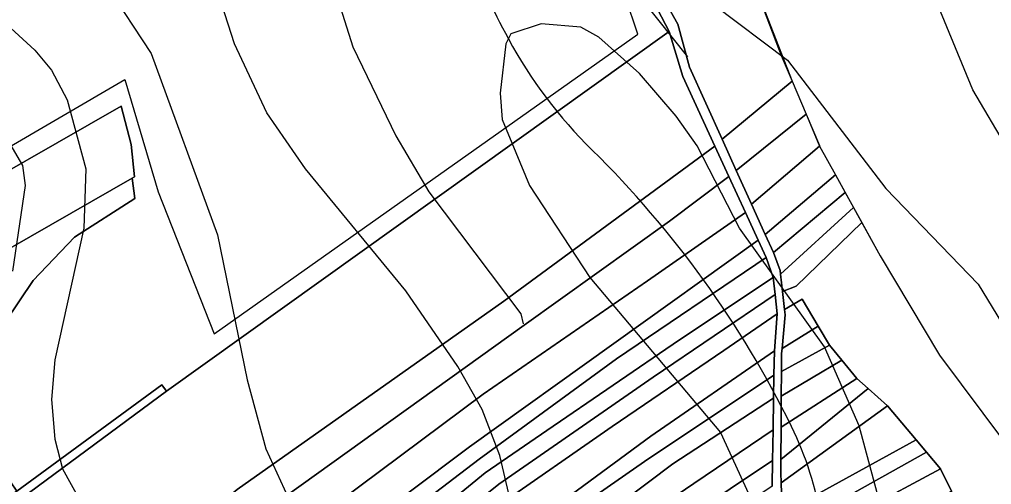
# Model space of a CAD drawing. Extents: x -510989 to -501240, y -1184665 to -1176089.
# Drawn here: x -508818 to -508522.6, y -1179226.8 to -1179085.6 of the extents above; entities that cross this region are included whole.
import ezdxf

# ---------------------------------------------------------------- set-up
doc = ezdxf.new("R2010")
doc.units = 0
for name, color, linetype in [('lesni_pozemek', 7, 'Continuous'), ('NAVRH_rozvodnice', 7, 'Continuous'), ('orna_puda', 7, 'Continuous'), ('ostatni_plocha_x_ostatni_komunikace', 7, 'Continuous'), ('popis', 7, 'Continuous'), ('STAV_povodi', 7, 'Continuous'), ('STAV_systematicke_odvodneni', 7, 'Continuous'), ('vrstevnice_01', 7, 'Continuous'), ('vrstevnice_02', 7, 'Continuous'), ('vrstevnice_03', 7, 'Continuous')]:
    doc.layers.add(name, color=color, linetype=linetype)

msp = doc.modelspace()

# ---------------------------------------------------------------- linework, layer by layer
at = {"layer": 'lesni_pozemek'}
for points in [[(-508614.91, -1179032.87), (-508598, -1179066.4), (-508586.48, -1179096.54), (-508583.17, -1179104.39), (-508604.44, -1179122.02), (-508614.34, -1179100.13), (-508617.97, -1179087.08), (-508629.48, -1179066.52), (-508635.95, -1179040.6), (-508615.75, -1179030.04)], [(-508578.94, -1179114.4), (-508600.16, -1179131.49), (-508604.44, -1179122.02), (-508583.17, -1179104.39)], [(-508787.12, -1179111.96), (-508784.12, -1179123.56), (-508783.07, -1179133.37), (-508783.82, -1179133.81), (-508839.52, -1179165.73), (-508900.07, -1179195.8), (-508887.74, -1179172.78), (-508844.86, -1179144.96)], [(-508574.91, -1179123.95), (-508574.86, -1179124.08), (-508595.54, -1179141.7), (-508600.16, -1179131.49), (-508578.94, -1179114.4)], [(-508606.71, -1179124.06), (-508602.46, -1179133.28), (-508620.45, -1179146.82), (-508664.63, -1179178.45), (-508745.73, -1179236.53), (-508795.13, -1179278.48), (-508821.2, -1179300.02), (-508865.34, -1179335.02), (-508920.75, -1179382.22), (-509004.18, -1179432.41), (-509034.35, -1179437.44), (-509039.3, -1179437.44), (-509015.83, -1179425.01), (-509013.45, -1179429.49), (-508928.79, -1179375.15), (-508868.76, -1179323.15), (-508825.42, -1179288.74), (-508804.74, -1179272.32), (-508751.85, -1179228.29), (-508670.83, -1179171.13)], [(-508570.04, -1179132.8), (-508591.35, -1179150.96), (-508595.54, -1179141.7), (-508574.86, -1179124.08)], [(-508602.46, -1179133.28), (-508597.41, -1179144.21), (-508627.17, -1179165.02), (-508677.1, -1179199.34), (-508739.74, -1179246.04), (-508793.88, -1179292.04), (-508819.69, -1179313.98), (-508856.75, -1179347.13), (-508895.95, -1179379.44), (-508916.18, -1179392.38), (-508975.49, -1179421.94), (-509004.18, -1179432.41), (-508920.75, -1179382.22), (-508865.34, -1179335.02), (-508821.2, -1179300.02), (-508795.13, -1179278.48), (-508745.73, -1179236.53), (-508664.63, -1179178.45), (-508620.45, -1179146.82)], [(-508782.97, -1179140.01), (-508801.27, -1179151.69), (-508813.83, -1179164.87), (-508835.52, -1179196.99), (-508826.67, -1179217.53), (-508818.83, -1179228.85), (-508851, -1179251.48), (-508870.07, -1179264.89), (-508904.41, -1179287.59), (-508929.85, -1179307.42), (-508960, -1179330.91), (-508958.72, -1179310.91), (-508932.22, -1179288.07), (-508909.87, -1179281.03), (-508901.7, -1179270), (-508891.13, -1179223.99), (-508903.93, -1179198.15), (-508900.07, -1179195.8), (-508839.52, -1179165.73), (-508783.82, -1179133.81)], [(-508567.09, -1179138.13), (-508588.88, -1179156.43), (-508591.35, -1179150.96), (-508570.04, -1179132.8)], [(-508564.57, -1179142.67), (-508586.7, -1179163), (-508586.83, -1179161.86), (-508588.88, -1179156.43), (-508567.09, -1179138.13)], [(-508562.03, -1179147.27), (-508581.95, -1179166.6), (-508586.11, -1179168.26), (-508586.7, -1179163), (-508564.57, -1179142.67)], [(-508597.41, -1179144.21), (-508593.51, -1179152.66), (-508681.27, -1179215.37), (-508736.62, -1179256.95), (-508810.44, -1179322.38), (-508849.99, -1179360.81), (-508891.52, -1179391.72), (-508936.65, -1179412.11), (-508970.12, -1179426.03), (-509004.18, -1179432.41), (-508975.49, -1179421.94), (-508916.18, -1179392.38), (-508895.95, -1179379.44), (-508856.75, -1179347.13), (-508819.69, -1179313.98), (-508793.88, -1179292.04), (-508739.74, -1179246.04), (-508677.1, -1179199.34), (-508627.17, -1179165.02)], [(-508593.51, -1179152.66), (-508591.09, -1179157.9), (-508636.59, -1179188.7), (-508678.28, -1179219.08), (-508735.28, -1179262.56), (-508773.87, -1179296.38), (-508846.78, -1179363.36), (-508887.12, -1179395.25), (-508921.3, -1179412.21), (-508965.45, -1179429.97), (-509038.84, -1179441.31), (-509039.3, -1179437.44), (-509034.35, -1179437.44), (-509004.18, -1179432.41), (-508970.12, -1179426.03), (-508936.65, -1179412.11), (-508891.52, -1179391.72), (-508849.99, -1179360.81), (-508810.44, -1179322.38), (-508736.62, -1179256.95), (-508681.27, -1179215.37)], [(-508591.09, -1179157.9), (-508589, -1179164.01), (-508617.38, -1179182.87), (-508657.73, -1179210.41), (-508676.52, -1179223.23), (-508729.39, -1179266.54), (-508758.46, -1179289.1), (-508774.13, -1179302.13), (-508810.01, -1179338.18), (-508874.37, -1179393.27), (-508931.1, -1179424.79), (-508961.7, -1179437.48), (-509022.9, -1179443.92), (-509035.74, -1179444.84), (-509038.84, -1179441.31), (-508965.45, -1179429.97), (-508921.3, -1179412.21), (-508887.12, -1179395.25), (-508846.78, -1179363.36), (-508773.87, -1179296.38), (-508735.28, -1179262.56), (-508678.28, -1179219.08), (-508636.59, -1179188.7)], [(-508589, -1179164.01), (-508588.4, -1179169.09), (-508625.48, -1179194.26), (-508672.32, -1179226.71), (-508705.37, -1179253.14), (-508769.81, -1179304.68), (-508807.77, -1179341.74), (-508874.49, -1179400.1), (-508929.34, -1179431.21), (-508959.11, -1179441.81), (-509015.99, -1179447.57), (-509022.9, -1179443.92), (-508961.7, -1179437.48), (-508931.1, -1179424.79), (-508874.37, -1179393.27), (-508810.01, -1179338.18), (-508774.13, -1179302.13), (-508758.46, -1179289.1), (-508729.39, -1179266.54), (-508676.52, -1179223.23), (-508657.73, -1179210.41), (-508617.38, -1179182.87)], [(-508588.4, -1179169.09), (-508587.71, -1179174.96), (-508603.94, -1179186.13), (-508637.9, -1179209.19), (-508673.41, -1179233.85), (-508699.31, -1179253.96), (-508766.89, -1179308.93), (-508803.79, -1179344.12), (-508868.78, -1179403.52), (-508925.57, -1179435.6), (-508952.84, -1179446.55), (-508988.55, -1179451.08), (-509000.44, -1179451.65), (-509010.76, -1179451.37), (-509015.99, -1179447.57), (-508959.11, -1179441.81), (-508929.34, -1179431.21), (-508874.49, -1179400.1), (-508807.77, -1179341.74), (-508769.81, -1179304.68), (-508705.37, -1179253.14), (-508672.32, -1179226.71), (-508625.48, -1179194.26)], [(-508580.14, -1179170.5), (-508575.25, -1179178.7), (-508586.27, -1179185.55), (-508585.32, -1179175.32), (-508585.5, -1179173.68)], [(-508603.94, -1179186.13), (-508587.71, -1179174.96), (-508588.59, -1179186.18), (-508626.11, -1179212.1), (-508659.61, -1179236.76), (-508688.25, -1179258.6), (-508764.65, -1179319.51), (-508798.46, -1179354.18), (-508849.61, -1179401.5), (-508871.75, -1179418.41), (-508916.51, -1179446.55), (-508947.82, -1179457.65), (-508980.25, -1179458.83), (-508988.55, -1179451.08), (-508952.84, -1179446.55), (-508925.57, -1179435.6), (-508868.78, -1179403.52), (-508803.79, -1179344.12), (-508766.89, -1179308.93), (-508699.31, -1179253.96), (-508673.41, -1179233.85), (-508637.9, -1179209.19)], [(-508571.79, -1179184.48), (-508586.44, -1179192.5), (-508586.41, -1179187.06), (-508586.27, -1179185.55), (-508575.25, -1179178.7)], [(-508568.07, -1179189.04), (-508586.49, -1179200.03), (-508586.44, -1179192.5), (-508571.79, -1179184.48)], [(-508588.59, -1179186.18), (-508588.71, -1179193.66), (-508628.09, -1179219.81), (-508656.48, -1179239.5), (-508685.64, -1179262.11), (-508760.46, -1179322.97), (-508793.58, -1179355.94), (-508851.05, -1179409), (-508870.8, -1179423.99), (-508909.79, -1179447.4), (-508944.19, -1179461.32), (-508975.49, -1179462.64), (-508980.25, -1179458.83), (-508947.82, -1179457.65), (-508916.51, -1179446.55), (-508871.75, -1179418.41), (-508849.61, -1179401.5), (-508798.46, -1179354.18), (-508764.65, -1179319.51), (-508688.25, -1179258.6), (-508659.61, -1179236.76), (-508626.11, -1179212.1)], [(-508563.51, -1179194.62), (-508586.55, -1179209.43), (-508586.49, -1179200.03), (-508568.07, -1179189.04)], [(-508588.71, -1179193.66), (-508588.83, -1179200.61), (-508619.49, -1179220.52), (-508657.63, -1179249.27), (-508680.32, -1179266.36), (-508719.21, -1179297.41), (-508752.88, -1179324.28), (-508792.02, -1179362.68), (-508852.01, -1179417.08), (-508878.3, -1179434.77), (-508911.28, -1179452.86), (-508939.5, -1179465.29), (-508970.76, -1179466.44), (-508975.49, -1179462.64), (-508944.19, -1179461.32), (-508909.79, -1179447.4), (-508870.8, -1179423.99), (-508851.05, -1179409), (-508793.58, -1179355.94), (-508760.46, -1179322.97), (-508685.64, -1179262.11), (-508656.48, -1179239.5), (-508628.09, -1179219.81)], [(-508560.06, -1179197.69), (-508586.61, -1179219.23), (-508586.55, -1179209.43), (-508563.51, -1179194.62)], [(-508554.24, -1179202.88), (-508586.53, -1179226.28), (-508586.64, -1179223.22), (-508586.61, -1179219.23), (-508560.06, -1179197.69)], [(-508588.83, -1179200.61), (-508588.99, -1179210.23), (-508613.11, -1179226.54), (-508646.02, -1179248.81), (-508746.19, -1179326.59), (-508785.46, -1179363.77), (-508847.48, -1179420.93), (-508867.89, -1179435.75), (-508900.87, -1179456.48), (-508933.12, -1179470.58), (-508962.93, -1179472.72), (-508970.76, -1179466.44), (-508939.5, -1179465.29), (-508911.28, -1179452.86), (-508878.3, -1179434.77), (-508852.01, -1179417.08), (-508792.02, -1179362.68), (-508752.88, -1179324.28), (-508719.21, -1179297.41), (-508680.32, -1179266.36), (-508657.63, -1179249.27), (-508619.49, -1179220.52)], [(-508545.55, -1179213.21), (-508586.2, -1179235.61), (-508586.53, -1179226.28), (-508554.24, -1179202.88)], [(-508588.99, -1179210.23), (-508589.14, -1179219.49), (-508640.89, -1179254.11), (-508673.22, -1179276.82), (-508695.6, -1179292.56), (-508745.95, -1179333.82), (-508790.53, -1179376.59), (-508841.59, -1179423.24), (-508901.03, -1179464.49), (-508929.84, -1179475.18), (-508949.21, -1179477.96), (-508962.93, -1179472.72), (-508933.12, -1179470.58), (-508900.87, -1179456.48), (-508867.89, -1179435.75), (-508847.48, -1179420.93), (-508785.46, -1179363.77), (-508746.19, -1179326.59), (-508646.02, -1179248.81), (-508613.11, -1179226.54)], [(-508542.36, -1179216.99), (-508585.59, -1179241.19), (-508586.2, -1179235.61), (-508545.55, -1179213.21)], [(-508538.1, -1179222.06), (-508584.95, -1179247.09), (-508585.59, -1179241.19), (-508542.36, -1179216.99)], [(-508589.14, -1179219.49), (-508589.27, -1179227.34), (-508618.53, -1179246.98), (-508666.63, -1179281.56), (-508690.46, -1179299.43), (-508742.49, -1179342.95), (-508782.7, -1179379.95), (-508839.41, -1179433.04), (-508891.49, -1179469.17), (-508919.12, -1179479.61), (-508939.85, -1179484.86), (-508949.21, -1179477.96), (-508929.84, -1179475.18), (-508901.03, -1179464.49), (-508841.59, -1179423.24), (-508790.53, -1179376.59), (-508745.95, -1179333.82), (-508695.6, -1179292.56), (-508673.22, -1179276.82), (-508640.89, -1179254.11)], [(-508534.78, -1179228.82), (-508583.42, -1179261.26), (-508584.95, -1179247.09), (-508538.1, -1179222.06)]]:
    msp.add_lwpolyline(points, close=True, dxfattribs=at)
for points in [[(-508849.23, -1179253.8), (-508817.32, -1179230.9), (-508773.35, -1179198.46), (-508620.61, -1179089.25), (-508616.44, -1179102.98), (-508606.71, -1179124.06), (-508670.83, -1179171.13), (-508751.85, -1179228.29), (-508804.74, -1179272.32), (-508825.42, -1179288.74)], [(-508522.46, -1179251.02), (-508525.98, -1179243.43), (-508531.93, -1179235.94), (-508534.78, -1179228.82), (-508538.1, -1179222.06), (-508542.36, -1179216.99), (-508545.55, -1179213.21), (-508554.24, -1179202.88), (-508560.06, -1179197.69), (-508563.51, -1179194.62), (-508568.07, -1179189.04), (-508571.79, -1179184.48), (-508575.25, -1179178.7), (-508580.14, -1179170.5), (-508585.5, -1179173.68), (-508586.11, -1179168.26), (-508581.95, -1179166.6), (-508562.03, -1179147.27), (-508556.43, -1179157.41), (-508538.4, -1179187.54), (-508518.65, -1179213.95)]]:
    msp.add_lwpolyline(points, dxfattribs=at)
at = {"layer": 'NAVRH_rozvodnice'}
for centre, radius, start, end in [((-508405, -1178948.1), 300.82, 196.9896, 208.4698), ((-508543.95, -1179023.45), 142.75, 208.4698, 225.5135), ((-508859.81, -1179345.02), 308, 26.1616, 45.5135), ((-508672.69, -1179253.1), 99.52, 8.8336, 26.1616)]:
    msp.add_arc(centre, radius, start, end, dxfattribs=at)
at = {"layer": 'orna_puda'}
msp.add_lwpolyline([(-508632.15, -1179067.14), (-508620.61, -1179089.25), (-508773.35, -1179198.46), (-508774.74, -1179196.56), (-508818.83, -1179228.85), (-508826.67, -1179217.53), (-508835.52, -1179196.99), (-508813.83, -1179164.87), (-508801.27, -1179151.69), (-508782.97, -1179140.01), (-508783.82, -1179133.81), (-508783.07, -1179133.37), (-508784.12, -1179123.56), (-508787.12, -1179111.96), (-508844.86, -1179144.96), (-508887.74, -1179172.78), (-508963.03, -1179217.01), (-508976.41, -1179224.42), (-509025.54, -1179247.32), (-509023.73, -1179250.99), (-509015.7, -1179267.23), (-509029.73, -1179275.57), (-509096.81, -1179299.39)], dxfattribs=at)
at = {"layer": 'ostatni_plocha_x_ostatni_komunikace'}
for points in [[(-508629.48, -1179066.52), (-508617.97, -1179087.08), (-508614.34, -1179100.13), (-508604.44, -1179122.02), (-508600.16, -1179131.49), (-508595.54, -1179141.7), (-508591.35, -1179150.96), (-508588.88, -1179156.43), (-508586.83, -1179161.86), (-508586.7, -1179163), (-508586.11, -1179168.26), (-508585.5, -1179173.68), (-508585.32, -1179175.32), (-508586.27, -1179185.55), (-508586.41, -1179187.06), (-508586.44, -1179192.5), (-508586.49, -1179200.03), (-508586.55, -1179209.43), (-508586.61, -1179219.23), (-508586.64, -1179223.22), (-508586.53, -1179226.28), (-508586.2, -1179235.61)], [(-508589.27, -1179227.34), (-508589.14, -1179219.49), (-508588.99, -1179210.23), (-508588.83, -1179200.61), (-508588.71, -1179193.66), (-508588.59, -1179186.18), (-508587.71, -1179174.96), (-508588.4, -1179169.09), (-508589, -1179164.01), (-508591.09, -1179157.9), (-508593.51, -1179152.66), (-508597.41, -1179144.21), (-508602.46, -1179133.28), (-508606.71, -1179124.06), (-508616.44, -1179102.98), (-508620.61, -1179089.25), (-508632.15, -1179067.14)]]:
    msp.add_lwpolyline(points, dxfattribs=at)
msp.add_lwpolyline([(-508774.74, -1179196.56), (-508773.35, -1179198.46), (-508817.32, -1179230.9), (-508849.23, -1179253.8), (-508851, -1179251.48), (-508818.83, -1179228.85)], close=True, dxfattribs=at)
at = {"layer": 'popis'}
msp.add_lwpolyline([(-508598, -1179066.4), (-508583.17, -1179104.39), (-508578.94, -1179114.4), (-508574.86, -1179124.08), (-508570.04, -1179132.8), (-508563.3, -1179144.97), (-508556.43, -1179157.41), (-508538.4, -1179187.54), (-508518.65, -1179213.95), (-508496.65, -1179253.45), (-508479.1, -1179281.29), (-508465.24, -1179300.52), (-508437.04, -1179368.92), (-508426.2, -1179397.38), (-508424.01, -1179401.16), (-508410.05, -1179446.38), (-508403.99, -1179465.3), (-508396.34, -1179483.34), (-508396.59, -1179485.55), (-508392.42, -1179494.87), (-508380.42, -1179521.72), (-508372.26, -1179545.49)], dxfattribs=at)
at = {"layer": 'STAV_povodi'}
for centre, radius, start, end in [((-508405, -1178948.1), 300.82, 196.9896, 208.4698), ((-508543.95, -1179023.45), 142.75, 208.4698, 225.5135), ((-508859.81, -1179345.02), 308, 26.1616, 45.5135), ((-508672.69, -1179253.1), 99.52, 8.8336, 26.1616)]:
    msp.add_arc(centre, radius, start, end, dxfattribs=at)
at = {"layer": 'STAV_systematicke_odvodneni'}
for p, q in [((-508630.09, -1179090.06), (-508646.58, -1179041.1)), ((-508758.83, -1179181.07), (-508630.09, -1179090.06)), ((-509023.75, -1179241.74), (-508785.96, -1179103.9)), ((-508785.96, -1179103.9), (-508775.85, -1179137.96)), ((-508775.85, -1179137.96), (-508758.83, -1179181.07))]:
    msp.add_line(p, q, dxfattribs=at)
at = {"layer": 'vrstevnice_01'}
for points in [[(-508684.81, -1179191), (-508700.59, -1179168), (-508731.09, -1179131), (-508742.81, -1179114), (-508752.69, -1179093), (-508758.5, -1179075)], [(-508834, -1179076), (-508813.41, -1179095), (-508808.31, -1179101), (-508803.5, -1179110), (-508797.81, -1179131), (-508798.5, -1179149), (-508807.31, -1179189), (-508808.31, -1179201), (-508807.31, -1179213), (-508805, -1179222), (-508793.91, -1179242), (-508774.81, -1179267), (-508764.31, -1179290), (-508757.5, -1179314), (-508751.69, -1179343), (-508746.09, -1179358), (-508740.19, -1179370), (-508721.69, -1179400), (-508714.31, -1179423), (-508713, -1179438), (-508716, -1179480), (-508713, -1179493)], [(-508607.19, -1179081), (-508584.59, -1179098), (-508554.69, -1179137), (-508526.69, -1179166), (-508518.19, -1179180), (-508500.59, -1179221), (-508497.81, -1179236), (-508498.5, -1179246), (-508503.91, -1179264), (-508509.41, -1179277), (-508515.31, -1179308), (-508515.31, -1179321), (-508514.31, -1179333), (-508511.41, -1179347), (-508494.91, -1179380), (-508490.5, -1179392), (-508489.09, -1179434), (-508486.5, -1179445), (-508479.31, -1179459), (-508454.19, -1179494)], [(-508607.31, -1179505), (-508606.31, -1179484), (-508607.41, -1179467), (-508612.31, -1179447), (-508616.91, -1179435), (-508620.69, -1179412), (-508621.69, -1179392), (-508626.59, -1179368), (-508632.19, -1179354), (-508652.91, -1179320), (-508657.69, -1179310), (-508661.59, -1179292), (-508666.19, -1179243), (-508672, -1179218), (-508677.41, -1179204), (-508684.81, -1179191)]]:
    msp.add_lwpolyline(points, dxfattribs=at)
at = {"layer": 'vrstevnice_02'}
for points in [[(-508804.91, -1179055), (-508778, -1179096), (-508757.81, -1179151), (-508748.81, -1179195), (-508743.19, -1179216), (-508727.59, -1179250), (-508718.59, -1179299), (-508710.19, -1179326), (-508704.19, -1179338), (-508692.91, -1179353), (-508672.5, -1179373), (-508666.91, -1179386), (-508665.69, -1179397), (-508670.19, -1179431), (-508667.41, -1179459), (-508655.5, -1179494)], [(-508453.31, -1179236), (-508466.31, -1179208), (-508472, -1179185), (-508474.69, -1179168), (-508478.81, -1179156), (-508484.59, -1179149), (-508507.69, -1179134), (-508517.59, -1179125), (-508528.31, -1179107), (-508541.41, -1179075)], [(-508556.69, -1179232), (-508562.81, -1179209), (-508573.31, -1179185), (-508599.19, -1179149), (-508612.09, -1179124), (-508618.41, -1179115), (-508629.59, -1179102), (-508641.91, -1179091), (-508647.41, -1179088), (-508659.5, -1179087), (-508668.69, -1179090), (-508670.19, -1179093), (-508671.91, -1179108), (-508671.31, -1179116), (-508663, -1179136), (-508644.69, -1179164)], [(-508820, -1179162), (-508816.19, -1179136), (-508817, -1179130), (-508822.31, -1179121)], [(-508644.69, -1179164), (-508605, -1179211), (-508595.31, -1179232)]]:
    msp.add_lwpolyline(points, dxfattribs=at)
at = {"layer": 'vrstevnice_03'}
msp.add_lwpolyline([(-508614.91, -1179097), (-508633.09, -1179074), (-508640.41, -1179058), (-508647.09, -1179025), (-508647, -1178972), (-508644.09, -1178948), (-508647.81, -1178931), (-508655, -1178919), (-508667, -1178911), (-508678.91, -1178908), (-508691.19, -1178909), (-508701.59, -1178914), (-508708.69, -1178920), (-508719.5, -1178933), (-508729.91, -1178951), (-508738, -1178987), (-508735.41, -1179028), (-508730.59, -1179050), (-508716.69, -1179094), (-508703.69, -1179121), (-508693.59, -1179138), (-508665.69, -1179175), (-508664.91, -1179178)], dxfattribs=at)

doc.saveas('drawing.dxf')
